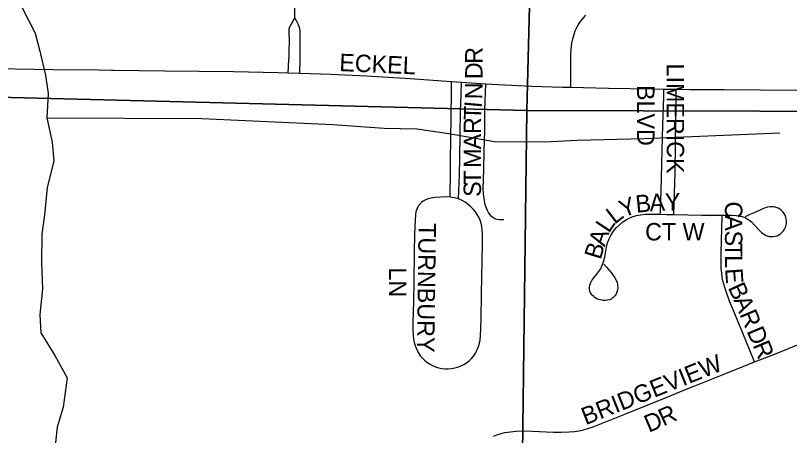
# Model space of a CAD drawing. Extents: x 1443599 to 1910620, y 1028088 to 1361369.
# Drawn here: x 1658503 to 1660727, y 1289383 to 1290588 of the extents above; entities that cross this region are included whole.
import ezdxf

# ---------------------------------------------------------------- set-up
doc = ezdxf.new("R2010")
doc.units = 0
for name, color, linetype in [('GM_X_City_Street', 7, 'Continuous'), ('GM_X_City_Street_Text', 7, 'Continuous'), ('GM_X_Minor_River', 7, 'Continuous'), ('GM_X_Section', 7, 'Continuous'), ('GM_X_Township_Road', 7, 'Continuous')]:
    doc.layers.add(name, color=color, linetype=linetype)

msp = doc.modelspace()

# ---------------------------------------------------------------- linework, layer by layer
at = {"layer": 'GM_X_City_Street'}
for points in [[(1659305.4, 1290581.8), (1659306.6, 1290677), (1659306.8, 1290688.2)], [(1659286.2, 1290423.8), (1659288.3, 1290461.1), (1659288.6, 1290467.6), (1659289.2, 1290487.2), (1659289.7, 1290513.4), (1659289.1, 1290542), (1659289.3, 1290549.4), (1659290.9, 1290555.7), (1659295.4, 1290564.6), (1659305.4, 1290581.8)], [(1659319.6, 1290422.6), (1659320.2, 1290461.7), (1659320.8, 1290503), (1659320.7, 1290520.9), (1659320.6, 1290536), (1659320.5, 1290543.1), (1659319.4, 1290550.9), (1659317.6, 1290557), (1659314.6, 1290563.9), (1659309.8, 1290572.9), (1659305.4, 1290581.8)], [(1660098.4, 1290382.4), (1660098.3, 1290399.3), (1660098, 1290475.2), (1660099.1, 1290492), (1660101.1, 1290508.6), (1660103.8, 1290521.8), (1660107.6, 1290534.9), (1660111.1, 1290544.4), (1660115.4, 1290553.7), (1660120.4, 1290562.6), (1660126, 1290571.1), (1660134.4, 1290581.8), (1660141.3, 1290589.3)], [(1657514.1, 1290455.2), (1657527.1, 1290455.1), (1657573.5, 1290454.5), (1657623.8, 1290453.8), (1657740.3, 1290451.9), (1657838.2, 1290450), (1657907.1, 1290448.7), (1657998.4, 1290446.7), (1658143.3, 1290442.1), (1658392.2, 1290437), (1658610.6, 1290433.1)], [(1658932.2, 1290429.9), (1659128.8, 1290427.4), (1659257.2, 1290424.8), (1659286.2, 1290423.8)], [(1659286.2, 1290423.8), (1659319.6, 1290422.6)], [(1659319.6, 1290422.6), (1659408.8, 1290419.6), (1659511.3, 1290415), (1659636.4, 1290407.8), (1659755.5, 1290399.3)], [(1659751.2, 1290066.8), (1659751.3, 1290073.5), (1659752.1, 1290133.7), (1659752.6, 1290178.9), (1659753.1, 1290226.5), (1659754.5, 1290304.3), (1659755.1, 1290360.6), (1659755.5, 1290399.3)], [(1659755.5, 1290399.3), (1659783.8, 1290397.3)], [(1659775.6, 1290062.2), (1659778, 1290131.3), (1659778.9, 1290178.1), (1659780.1, 1290247.6), (1659781.7, 1290312.9), (1659782.9, 1290360.6), (1659783.8, 1290397.3)], [(1659783.8, 1290397.3), (1659784, 1290397.2), (1659854.4, 1290392.4)], [(1659906.1, 1290002.2), (1659899.6, 1290001.6), (1659893, 1290001.7), (1659886.9, 1290002.4), (1659880.1, 1290004.7), (1659874.5, 1290008), (1659869.7, 1290012.4), (1659866.4, 1290016.3), (1659862.1, 1290022.4), (1659858.6, 1290028.5), (1659855.6, 1290035), (1659853.4, 1290041.5), (1659851.2, 1290050.6), (1659849.9, 1290058), (1659848.2, 1290067.5), (1659847.1, 1290077), (1659846.5, 1290090.2), (1659848, 1290146.2), (1659849, 1290198.9), (1659850.7, 1290258.2), (1659851.5, 1290314.2), (1659852.6, 1290343.8), (1659854.4, 1290392.4)], [(1659854.4, 1290392.4), (1659889.3, 1290390), (1659985.2, 1290385.4), (1660074.6, 1290383), (1660098.4, 1290382.4)], [(1660098.4, 1290382.4), (1660206.3, 1290379.5), (1660332, 1290377.6), (1660365.8, 1290377.2)], [(1660355.2, 1290017.6), (1660355.4, 1290023.6), (1660358.3, 1290118.8), (1660359.4, 1290164.8), (1660362.3, 1290273.5), (1660365.1, 1290354.8), (1660365.8, 1290377.2)], [(1660365.8, 1290377.2), (1660400.6, 1290376.8)], [(1660394.6, 1290017.2), (1660398.1, 1290138.1), (1660399.2, 1290222.9), (1660400.4, 1290355.8), (1660400.6, 1290376.8)], [(1660400.6, 1290376.8), (1660439.9, 1290376.3), (1660538.5, 1290376.4), (1660641.8, 1290375.1), (1660795.6, 1290374.2)], [(1659751.2, 1290066.8), (1659737.5, 1290067.7), (1659724.1, 1290066.8), (1659708.3, 1290065.6), (1659697, 1290063.9), (1659688.1, 1290061.8), (1659682.4, 1290059.7), (1659674.4, 1290055.5), (1659669.6, 1290052), (1659665.2, 1290048), (1659661.5, 1290043.5), (1659658.4, 1290038.5), (1659656, 1290033.1), (1659653.3, 1290024.4), (1659651.7, 1290015.2), (1659650.6, 1290002.4), (1659649.2, 1289960), (1659648.4, 1289907.5), (1659647.4, 1289825.4), (1659646.3, 1289766.4), (1659644.8, 1289707.4), (1659644.7, 1289684.6), (1659645.2, 1289671.8), (1659646.6, 1289659), (1659648.5, 1289649.8), (1659651.9, 1289637.7), (1659655.5, 1289629), (1659659.7, 1289620.7), (1659666.7, 1289610.4), (1659670.7, 1289605.7), (1659677.4, 1289599.2), (1659684.6, 1289593.3), (1659692.4, 1289588.1), (1659700.7, 1289583.6), (1659709.3, 1289580), (1659718.2, 1289577.1), (1659727.4, 1289575.2), (1659736.7, 1289574.1), (1659746, 1289574), (1659755.3, 1289574.8), (1659764.6, 1289576.5), (1659773.6, 1289579), (1659782.3, 1289582.4), (1659790.7, 1289586.7), (1659798.6, 1289591.6), (1659806, 1289597.4), (1659812.8, 1289603.8), (1659819, 1289610.8), (1659824.2, 1289618.5), (1659828.6, 1289626.6), (1659833.3, 1289638.2), (1659835.6, 1289647.2), (1659837.5, 1289656.6), (1659838.7, 1289669.2), (1659840.1, 1289689.1), (1659840.6, 1289721.4), (1659841.1, 1289741.1), (1659841.7, 1289764.1), (1659842, 1289790.2), (1659842.5, 1289836.2), (1659843.4, 1289885.5), (1659844.7, 1289931.4), (1659844.9, 1289947.6), (1659844.6, 1289960.5), (1659843.7, 1289973.3), (1659842.4, 1289982.7), (1659840.4, 1289991.9), (1659837.5, 1290000.8), (1659833.8, 1290009.3), (1659829.3, 1290017.5), (1659823.9, 1290025.1), (1659817.9, 1290032.2), (1659811.1, 1290038.8), (1659803.8, 1290044.7), (1659794.4, 1290052.2), (1659785.6, 1290057.3), (1659775.6, 1290062.2)], [(1659775.6, 1290062.2), (1659762.6, 1290065.2), (1659751.3, 1290066.8), (1659751.2, 1290066.8)], [(1660532.8, 1290015.3), (1660560.1, 1290015.4), (1660573.5, 1290014.4), (1660583.7, 1290012.7), (1660590.4, 1290010.9), (1660600.1, 1290007.2), (1660609.3, 1290002), (1660617.5, 1289995.6), (1660627.2, 1289985.7), (1660639.9, 1289970.9), (1660646.7, 1289964.7), (1660651.6, 1289961.2), (1660659.4, 1289957.1), (1660667.9, 1289954.3), (1660673.6, 1289953.6), (1660679.5, 1289953.6), (1660685.1, 1289954.5), (1660690.7, 1289956.2), (1660695.9, 1289958.8), (1660700.7, 1289962), (1660705.2, 1289965.9), (1660709.1, 1289970.3), (1660712.3, 1289975.2), (1660714.9, 1289980.5), (1660716.7, 1289986.1), (1660717.7, 1289991.8), (1660717.9, 1289997.7), (1660717.3, 1290003.5), (1660715.9, 1290009.3), (1660713.9, 1290014.8), (1660711.1, 1290019.9), (1660707.6, 1290024.5), (1660703.4, 1290028.6), (1660698.7, 1290032.2), (1660693.6, 1290035.1), (1660688.2, 1290037.3), (1660682.6, 1290038.7), (1660676.8, 1290039.3), (1660670.8, 1290039.1), (1660663.2, 1290038), (1660656.2, 1290035.9), (1660648.1, 1290032.4), (1660640.3, 1290028.9), (1660632.5, 1290025.5), (1660621.7, 1290020.7), (1660612.3, 1290016.6), (1660598.8, 1290010.8)], [(1660193.4, 1289874.9), (1660201, 1289866.2), (1660207.6, 1289858.6), (1660214.1, 1289850.2), (1660220.3, 1289841.9), (1660224.7, 1289835), (1660229.1, 1289827), (1660231, 1289821.6), (1660232.1, 1289816.2), (1660232.6, 1289812.2), (1660233, 1289806.7), (1660232.6, 1289801), (1660230.8, 1289794.1), (1660228.3, 1289788.6), (1660225, 1289783.5), (1660221.7, 1289780.3), (1660218.9, 1289777.7), (1660216.1, 1289775.8), (1660214.1, 1289774.4), (1660209.2, 1289772.2), (1660203.7, 1289771.1), (1660197.5, 1289770.5), (1660191.3, 1289770.5), (1660183.7, 1289771.6), (1660178.3, 1289773), (1660173.2, 1289775.2), (1660167.7, 1289778.1), (1660163.9, 1289781.4), (1660159.8, 1289785.2), (1660156.4, 1289789.5), (1660155, 1289792), (1660153.1, 1289797.2), (1660152.2, 1289802.8), (1660152.2, 1289808.5), (1660153.1, 1289814.2), (1660154.9, 1289819.8), (1660158.9, 1289827.8), (1660164.2, 1289835.3), (1660172.1, 1289845.2), (1660177.8, 1289852.4), (1660184, 1289861.5), (1660188.7, 1289871.6), (1660192.1, 1289881.3), (1660195.5, 1289894.4), (1660200.9, 1289923.4), (1660204, 1289935.6), (1660208.3, 1289947.3), (1660214, 1289958.4), (1660220.9, 1289969), (1660228.8, 1289978.8), (1660237.7, 1289987.7), (1660247.4, 1289995.7), (1660257.9, 1290002.5), (1660266.1, 1290006.9), (1660274.8, 1290010.4), (1660286.9, 1290013.8), (1660299.4, 1290016.2), (1660311.9, 1290017.6), (1660328, 1290017.9), (1660355.2, 1290017.6)], [(1660355.2, 1290017.6), (1660373.4, 1290017.4), (1660394.6, 1290017.2)], [(1660394.6, 1290017.2), (1660474.9, 1290015.6), (1660527.1, 1290015.3), (1660532.8, 1290015.3)], [(1660626.1, 1289593.8), (1660611.6, 1289629.9), (1660594.8, 1289671.8), (1660569.1, 1289732.1), (1660554.4, 1289768.5), (1660544.1, 1289795.9), (1660540.4, 1289807.1), (1660537.4, 1289817.4), (1660535, 1289826.6), (1660533.4, 1289836.2), (1660531.8, 1289848.9), (1660530.6, 1289861.7), (1660530.1, 1289877.8), (1660530.6, 1289907.1), (1660532.7, 1290012), (1660532.8, 1290015.3)], [(1660626.1, 1289593.8), (1660676.9, 1289613.3), (1660822.5, 1289673)], [(1659876.4, 1289380.6), (1659885.9, 1289384.5), (1659895.6, 1289387.6), (1659908.9, 1289390.7), (1659925.1, 1289393.4), (1659941.5, 1289395), (1659961.3, 1289395.6), (1659988.1, 1289395), (1660047.8, 1289391.9), (1660070.6, 1289391.8), (1660093.2, 1289392.7), (1660109.2, 1289394.3), (1660121.9, 1289396.3), (1660134.4, 1289399.1), (1660146.8, 1289402.4), (1660162, 1289407.8), (1660219.7, 1289430.8), (1660253.4, 1289443.6), (1660317.3, 1289469.6), (1660372, 1289492.1), (1660438.9, 1289519.1), (1660454.2, 1289525.2), (1660545.6, 1289561.7), (1660609.5, 1289587.4), (1660626.1, 1289593.8)]]:
    msp.add_lwpolyline(points, dxfattribs=at)
at = {"layer": 'GM_X_Minor_River'}
for points in [[(1658476.6, 1290681.8), (1658523.1, 1290608.8), (1658559.7, 1290538), (1658572.7, 1290485.6), (1658589.4, 1290417.1), (1658596.4, 1290364.9), (1658593.1, 1290294.8), (1658607.7, 1290224.3), (1658612.7, 1290170.1), (1658593.3, 1290094.3), (1658585.9, 1290016.2), (1658578.8, 1289960.2), (1658577.3, 1289878.1), (1658579.9, 1289803.9), (1658572.5, 1289729.8), (1658575.5, 1289677.6), (1658616.2, 1289612.7), (1658650.9, 1289547.9), (1658639.4, 1289464), (1658622.3, 1289406.1), (1658615, 1289336.1)], [(1658593.1, 1290294.8), (1659038, 1290292.5), (1659414.9, 1290275.4), (1659562.3, 1290264.7), (1659656.1, 1290262.9), (1659747.6, 1290249.2), (1659878.9, 1290226.7), (1660022.6, 1290226.1), (1660116.5, 1290230.3), (1660308.1, 1290234.8)], [(1660308.1, 1290234.8), (1660698.9, 1290251.7)]]:
    msp.add_lwpolyline(points, dxfattribs=at)
at = {"layer": 'GM_X_Section'}
for points in [[(1665442.5, 1295692.2), (1665325.3, 1290300.7), (1659972.3, 1290315.2), (1660038.3, 1292903.7), (1664833.2, 1295167.5), (1664574.3, 1295722.4)], [(1654726.5, 1293135.7), (1657912, 1293111.8), (1658401, 1292110.9), (1660038.3, 1292903.7), (1659972.3, 1290315.2), (1654653.2, 1290449.2)], [(1654653.2, 1290449.2), (1659972.3, 1290315.2), (1659904.5, 1285013.3), (1654531.2, 1285124)], [(1659972.3, 1290315.2), (1665325.3, 1290300.7), (1665226.5, 1284945), (1659904.5, 1285013.3)]]:
    msp.add_lwpolyline(points, close=True, dxfattribs=at)
at = {"layer": 'GM_X_Township_Road'}
for points in [[(1658610.6, 1290433.1), (1658742, 1290432.2)], [(1658742, 1290432.2), (1658778.9, 1290431.9)], [(1658778.9, 1290431.9), (1658784, 1290431.9), (1658932.2, 1290429.9)]]:
    msp.add_lwpolyline(points, dxfattribs=at)

# ---------------------------------------------------------------- texts
at = {"layer": 'GM_X_City_Street_Text'}
for s, rotation, p in [('R', 90, (1659844.6, 1290449.6)), ('ECKEL', 357.456, (1659432.3, 1290429)), ('D', 90, (1659844.6, 1290405.6)), ('LIMERICK', 270, (1660373.8, 1290450.4)), ('N', 88.9343, (1659843.8, 1290347.4)), ('BLVD', 270, (1660288.7, 1290388.8)), ('I', 84.8807, (1659841.6, 1290321.6)), ('T', 88.1691, (1659840.5, 1290287.2)), ('R', 89.9028, (1659840.5, 1290248)), ('A', 89.9126, (1659840.4, 1290204)), ('M', 89.9196, (1659840.3, 1290151.2)), ('T', 89.918, (1659840.3, 1290102.8)), ('S', 89.918, (1659840.2, 1290067.6)), ('B', 5.5704, (1660286.4, 1290021.9)), ('A', 2.9737, (1660325.2, 1290025.7)), ('Y', 0.7651, (1660368.6, 1290028)), ('Y', 20.7095, (1660248.6, 1290007.2)), ('C', 270.0729, (1660541, 1290054.4)), ('L', 37.4437, (1660224, 1289987.6)), ('A', 270.0656, (1660541.1, 1290014.8)), ('TURNBURY', 269.2458, (1659661, 1289992.7)), ('L', 56.3781, (1660207.5, 1289961.5)), ('CT W', 0, (1660311.6, 1289942.6)), ('A', 71.5858, (1660195.2, 1289922.9)), ('S', 270.0705, (1660541.1, 1289970.8)), ('B', 73.124, (1660183.8, 1289885.3)), ('T', 270.082, (1660541.2, 1289935.6)), ('L', 270.0547, (1660541.2, 1289900.4)), ('LN', 270, (1659575.9, 1289865.2)), ('E', 274.0056, (1660541.4, 1289861.4)), ('B', 294.7218, (1660548.7, 1289807.3)), ('A', 292.7796, (1660565.1, 1289771.7)), ('R', 292.8014, (1660582.2, 1289731.1)), ('D', 292.7796, (1660602.6, 1289682.5)), ('R', 292.8014, (1660619.7, 1289641.9)), ('BRIDGEVIEW', 21.8019, (1660140.9, 1289411.9)), ('D', 23.2015, (1660322.4, 1289390.2)), ('R', 24.6517, (1660364.1, 1289408.1))]:
    msp.add_text(s, height=50, rotation=rotation, dxfattribs=at).set_placement(p)

doc.saveas('drawing.dxf')
